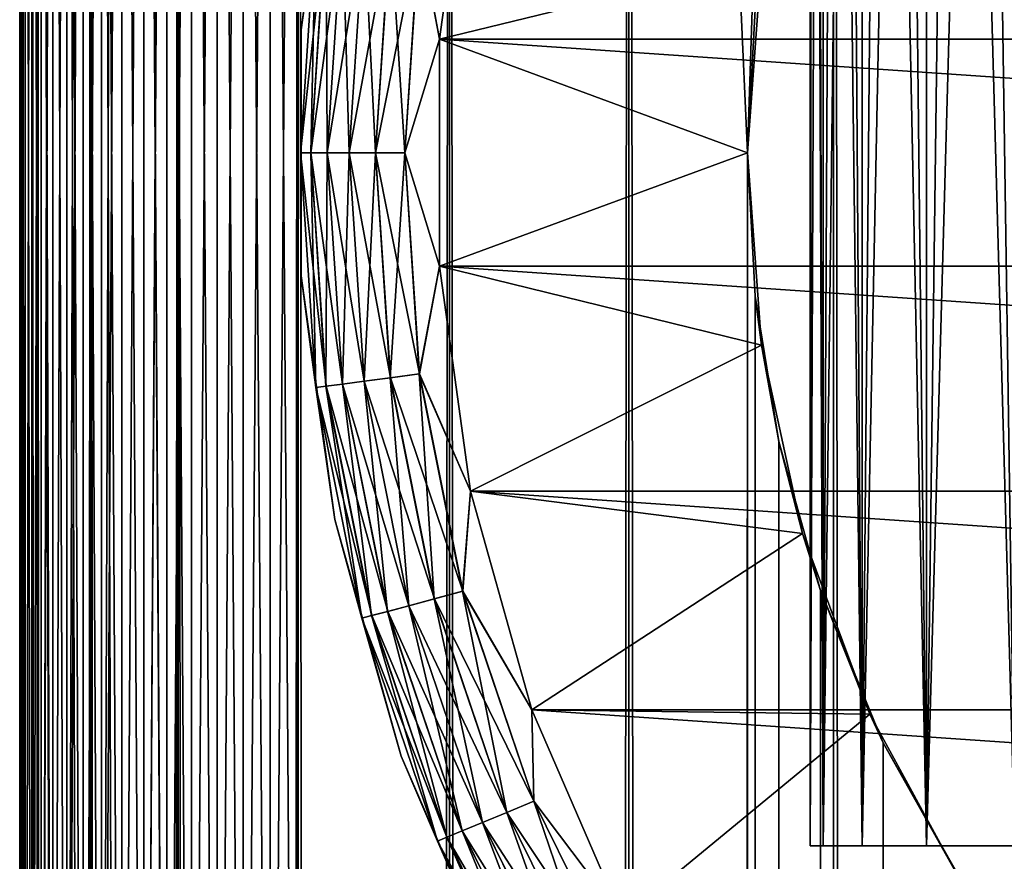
# Model space of a CAD drawing. Extents: x -265 to 265, y 0 to 1307.
# Tile 332 of 436: x -265 to -258, y 1275 to 1281. Entities that reach past the tile are written whole.
import ezdxf

# ---------------------------------------------------------------- set-up
doc = ezdxf.new("R2010")
doc.units = 0
doc.header["$LTSCALE"] = 65.185185
for name, color, linetype in [('13', 7, 'CONTINUOUS'), ('14', 7, 'CONTINUOUS'), ('15', 7, 'CONTINUOUS'), ('19', 7, 'CONTINUOUS'), ('23', 7, 'CONTINUOUS'), ('3', 7, 'CONTINUOUS'), ('32', 7, 'CONTINUOUS'), ('34', 7, 'CONTINUOUS'), ('4', 7, 'CONTINUOUS'), ('69', 7, 'CONTINUOUS'), ('71', 7, 'CONTINUOUS'), ('75', 7, 'CONTINUOUS'), ('78', 7, 'CONTINUOUS'), ('80', 7, 'CONTINUOUS'), ('9', 7, 'CONTINUOUS')]:
    doc.layers.add(name, color=color, linetype=linetype)

msp = doc.modelspace()

# ---------------------------------------------------------------- linework, layer by layer
at = {"layer": '13', "color": 7, "linetype": 'CONTINUOUS'}
for points in [[(-259.6508, 1281.3876, -25), (-261.749, 1282.4415, -25), (-261.972, 1280.8189, -25), (-259.6508, 1281.3876, -25)], [(-259.75, 1280, -25), (-259.6508, 1281.3876, -25), (-261.972, 1280.8189, -25), (-259.75, 1280, -25)], [(-259.75, 1280, -25), (-261.972, 1280.8189, -25), (-261.972, 1279.1811, -25), (-259.75, 1280, -25)], [(-259.6508, 1278.6124, -25), (-259.75, 1280, -25), (-261.972, 1279.1811, -25), (-259.6508, 1278.6124, -25)], [(-259.6508, 1278.6124, -25), (-261.972, 1279.1811, -25), (-261.749, 1277.5585, -25), (-259.6508, 1278.6124, -25)], [(-259.3551, 1277.2531, -25), (-259.6508, 1278.6124, -25), (-261.749, 1277.5585, -25), (-259.3551, 1277.2531, -25)], [(-259.3551, 1277.2531, -25), (-261.749, 1277.5585, -25), (-261.3071, 1275.9814, -25), (-259.3551, 1277.2531, -25)], [(-258.8689, 1275.9497, -25), (-259.3551, 1277.2531, -25), (-261.3071, 1275.9814, -25), (-258.8689, 1275.9497, -25)], [(-258.8689, 1275.9497, -25), (-261.3071, 1275.9814, -25), (-260.6546, 1274.4792, -25), (-258.8689, 1275.9497, -25)], [(-258.2022, 1274.7288, -25), (-258.8689, 1275.9497, -25), (-260.6546, 1274.4792, -25), (-258.2022, 1274.7288, -25)]]:
    msp.add_3dface(points, dxfattribs=at)
at = {"layer": '14', "color": 7, "linetype": 'CONTINUOUS'}
for points in [[(-238.028, 1280.8189, -75), (-261.972, 1280.8189, -75), (-261.749, 1282.4415, -75), (-238.028, 1280.8189, -75)], [(-238.251, 1282.4415, -75), (-238.028, 1280.8189, -75), (-261.749, 1282.4415, -75), (-238.251, 1282.4415, -75)], [(-238.028, 1280.8189, -75), (-238.028, 1279.1811, -75), (-261.972, 1280.8189, -75), (-238.028, 1280.8189, -75)], [(-238.028, 1279.1811, -75), (-261.972, 1279.1811, -75), (-261.972, 1280.8189, -75), (-238.028, 1279.1811, -75)], [(-238.028, 1279.1811, -75), (-238.251, 1277.5585, -75), (-261.972, 1279.1811, -75), (-238.028, 1279.1811, -75)], [(-238.251, 1277.5585, -75), (-261.749, 1277.5585, -75), (-261.972, 1279.1811, -75), (-238.251, 1277.5585, -75)], [(-238.251, 1277.5585, -75), (-238.6929, 1275.9814, -75), (-261.749, 1277.5585, -75), (-238.251, 1277.5585, -75)], [(-238.6929, 1275.9814, -75), (-261.3071, 1275.9814, -75), (-261.749, 1277.5585, -75), (-238.6929, 1275.9814, -75)], [(-238.6929, 1275.9814, -75), (-239.3454, 1274.4792, -75), (-261.3071, 1275.9814, -75), (-238.6929, 1275.9814, -75)], [(-239.3454, 1274.4792, -75), (-260.6546, 1274.4792, -75), (-261.3071, 1275.9814, -75), (-239.3454, 1274.4792, -75)]]:
    msp.add_3dface(points, dxfattribs=at)
at = {"layer": '15', "color": 7, "linetype": 'CONTINUOUS'}
for points in [[(-262.7281, 1282.6449, -74), (-262.9697, 1280.8872, -74), (-262.7281, 1282.6449, -26), (-262.7281, 1282.6449, -74)], [(-262.7281, 1282.6449, -26), (-262.9697, 1280.8872, -74), (-262.9697, 1280.8872, -26), (-262.7281, 1282.6449, -26)], [(-262.9697, 1280.8872, -74), (-262.9697, 1279.1128, -74), (-262.9697, 1280.8872, -26), (-262.9697, 1280.8872, -74)], [(-262.9697, 1280.8872, -26), (-262.9697, 1279.1128, -74), (-262.9697, 1279.1128, -26), (-262.9697, 1280.8872, -26)], [(-262.9697, 1279.1128, -74), (-262.7281, 1277.3551, -74), (-262.9697, 1279.1128, -26), (-262.9697, 1279.1128, -74)], [(-262.9697, 1279.1128, -26), (-262.7281, 1277.3551, -74), (-262.7281, 1277.3551, -26), (-262.9697, 1279.1128, -26)], [(-262.7281, 1277.3551, -74), (-262.2494, 1275.6466, -74), (-262.7281, 1277.3551, -26), (-262.7281, 1277.3551, -74)], [(-262.7281, 1277.3551, -26), (-262.2494, 1275.6466, -74), (-262.2494, 1275.6466, -26), (-262.7281, 1277.3551, -26)], [(-262.2494, 1275.6466, -74), (-261.5425, 1274.0192, -74), (-262.2494, 1275.6466, -26), (-262.2494, 1275.6466, -74)], [(-262.2494, 1275.6466, -26), (-261.5425, 1274.0192, -74), (-261.5425, 1274.0192, -26), (-262.2494, 1275.6466, -26)]]:
    msp.add_3dface(points, dxfattribs=at)
at = {"layer": '19', "color": 7, "linetype": 'CONTINUOUS'}
for points in [[(-262.9697, 1280.8872, -74), (-262.7281, 1282.6449, -74), (-262.8639, 1281.6936, -74.2225), (-262.9697, 1280.8872, -74)], [(-261.749, 1282.4415, -75), (-261.972, 1280.8189, -75), (-262.1169, 1281.5952, -74.9752), (-261.749, 1282.4415, -75)], [(-262.9697, 1280.8872, -74), (-262.8639, 1281.6936, -74.2225), (-262.9749, 1280, -74.2225), (-262.9697, 1280.8872, -74)], [(-262.8639, 1281.6936, -74.2225), (-262.9009, 1280, -74.4341), (-262.9749, 1280, -74.2225), (-262.8639, 1281.6936, -74.2225)], [(-262.7905, 1281.6839, -74.4341), (-262.9009, 1280, -74.4341), (-262.8639, 1281.6936, -74.2225), (-262.7905, 1281.6839, -74.4341)], [(-262.7905, 1281.6839, -74.4341), (-262.7816, 1280, -74.6238), (-262.9009, 1280, -74.4341), (-262.7905, 1281.6839, -74.4341)], [(-262.6722, 1281.6683, -74.6238), (-262.7816, 1280, -74.6238), (-262.7905, 1281.6839, -74.4341), (-262.6722, 1281.6683, -74.6238)], [(-262.6722, 1281.6683, -74.6238), (-262.623, 1280, -74.7823), (-262.7816, 1280, -74.6238), (-262.6722, 1281.6683, -74.6238)], [(-262.515, 1281.6476, -74.7823), (-262.623, 1280, -74.7823), (-262.6722, 1281.6683, -74.6238), (-262.515, 1281.6476, -74.7823)], [(-262.515, 1281.6476, -74.7823), (-262.4331, 1280, -74.9014), (-262.623, 1280, -74.7823), (-262.515, 1281.6476, -74.7823)], [(-262.3267, 1281.6228, -74.9014), (-262.4331, 1280, -74.9014), (-262.515, 1281.6476, -74.7823), (-262.3267, 1281.6228, -74.9014)], [(-262.3267, 1281.6228, -74.9014), (-262.2214, 1280, -74.9752), (-262.4331, 1280, -74.9014), (-262.3267, 1281.6228, -74.9014)], [(-262.1169, 1281.5952, -74.9752), (-262.2214, 1280, -74.9752), (-262.3267, 1281.6228, -74.9014), (-262.1169, 1281.5952, -74.9752)], [(-262.1169, 1281.5952, -74.9752), (-261.972, 1280.8189, -75), (-262.2214, 1280, -74.9752), (-262.1169, 1281.5952, -74.9752)], [(-262.9697, 1279.1128, -74), (-262.9697, 1280.8872, -74), (-262.9749, 1280, -74.2225), (-262.9697, 1279.1128, -74)], [(-261.972, 1280.8189, -75), (-261.972, 1279.1811, -75), (-262.2214, 1280, -74.9752), (-261.972, 1280.8189, -75)], [(-262.9697, 1279.1128, -74), (-262.9749, 1280, -74.2225), (-262.8639, 1278.3064, -74.2225), (-262.9697, 1279.1128, -74)], [(-262.9009, 1280, -74.4341), (-262.7905, 1278.3161, -74.4341), (-262.9749, 1280, -74.2225), (-262.9009, 1280, -74.4341)], [(-262.9749, 1280, -74.2225), (-262.7905, 1278.3161, -74.4341), (-262.8639, 1278.3064, -74.2225), (-262.9749, 1280, -74.2225)], [(-262.7816, 1280, -74.6238), (-262.6722, 1278.3317, -74.6238), (-262.9009, 1280, -74.4341), (-262.7816, 1280, -74.6238)], [(-262.9009, 1280, -74.4341), (-262.6722, 1278.3317, -74.6238), (-262.7905, 1278.3161, -74.4341), (-262.9009, 1280, -74.4341)], [(-262.623, 1280, -74.7823), (-262.515, 1278.3524, -74.7823), (-262.7816, 1280, -74.6238), (-262.623, 1280, -74.7823)], [(-262.7816, 1280, -74.6238), (-262.515, 1278.3524, -74.7823), (-262.6722, 1278.3317, -74.6238), (-262.7816, 1280, -74.6238)], [(-262.4331, 1280, -74.9014), (-262.3267, 1278.3772, -74.9014), (-262.623, 1280, -74.7823), (-262.4331, 1280, -74.9014)], [(-262.623, 1280, -74.7823), (-262.3267, 1278.3772, -74.9014), (-262.515, 1278.3524, -74.7823), (-262.623, 1280, -74.7823)], [(-262.2214, 1280, -74.9752), (-262.1169, 1278.4048, -74.9752), (-262.4331, 1280, -74.9014), (-262.2214, 1280, -74.9752)], [(-262.4331, 1280, -74.9014), (-262.1169, 1278.4048, -74.9752), (-262.3267, 1278.3772, -74.9014), (-262.4331, 1280, -74.9014)], [(-262.2214, 1280, -74.9752), (-261.972, 1279.1811, -75), (-262.1169, 1278.4048, -74.9752), (-262.2214, 1280, -74.9752)], [(-261.972, 1279.1811, -75), (-261.749, 1277.5585, -75), (-262.1169, 1278.4048, -74.9752), (-261.972, 1279.1811, -75)], [(-262.7281, 1277.3551, -74), (-262.9697, 1279.1128, -74), (-262.8639, 1278.3064, -74.2225), (-262.7281, 1277.3551, -74)], [(-262.3267, 1278.3772, -74.9014), (-262.0094, 1276.7821, -74.9014), (-262.515, 1278.3524, -74.7823), (-262.3267, 1278.3772, -74.9014)], [(-262.1169, 1278.4048, -74.9752), (-261.805, 1276.8369, -74.9752), (-262.3267, 1278.3772, -74.9014), (-262.1169, 1278.4048, -74.9752)], [(-262.3267, 1278.3772, -74.9014), (-261.805, 1276.8369, -74.9752), (-262.0094, 1276.7821, -74.9014), (-262.3267, 1278.3772, -74.9014)], [(-262.1169, 1278.4048, -74.9752), (-261.749, 1277.5585, -75), (-261.805, 1276.8369, -74.9752), (-262.1169, 1278.4048, -74.9752)], [(-262.7905, 1278.3161, -74.4341), (-262.4613, 1276.661, -74.4341), (-262.8639, 1278.3064, -74.2225), (-262.7905, 1278.3161, -74.4341)], [(-262.7281, 1277.3551, -74), (-262.8639, 1278.3064, -74.2225), (-262.5328, 1276.6418, -74.2225), (-262.7281, 1277.3551, -74)], [(-262.8639, 1278.3064, -74.2225), (-262.4613, 1276.661, -74.4341), (-262.5328, 1276.6418, -74.2225), (-262.8639, 1278.3064, -74.2225)], [(-262.6722, 1278.3317, -74.6238), (-262.346, 1276.6919, -74.6238), (-262.7905, 1278.3161, -74.4341), (-262.6722, 1278.3317, -74.6238)], [(-262.7905, 1278.3161, -74.4341), (-262.346, 1276.6919, -74.6238), (-262.4613, 1276.661, -74.4341), (-262.7905, 1278.3161, -74.4341)], [(-262.515, 1278.3524, -74.7823), (-262.1928, 1276.7329, -74.7823), (-262.6722, 1278.3317, -74.6238), (-262.515, 1278.3524, -74.7823)], [(-262.6722, 1278.3317, -74.6238), (-262.1928, 1276.7329, -74.7823), (-262.346, 1276.6919, -74.6238), (-262.6722, 1278.3317, -74.6238)], [(-262.515, 1278.3524, -74.7823), (-262.0094, 1276.7821, -74.9014), (-262.1928, 1276.7329, -74.7823), (-262.515, 1278.3524, -74.7823)], [(-261.749, 1277.5585, -75), (-261.3071, 1275.9814, -75), (-261.805, 1276.8369, -74.9752), (-261.749, 1277.5585, -75)], [(-262.2494, 1275.6466, -74), (-262.7281, 1277.3551, -74), (-262.5328, 1276.6418, -74.2225), (-262.2494, 1275.6466, -74)], [(-261.805, 1276.8369, -74.9752), (-261.2911, 1275.3231, -74.9752), (-262.0094, 1276.7821, -74.9014), (-261.805, 1276.8369, -74.9752)], [(-261.805, 1276.8369, -74.9752), (-261.3071, 1275.9814, -75), (-261.2911, 1275.3231, -74.9752), (-261.805, 1276.8369, -74.9752)], [(-262.0094, 1276.7821, -74.9014), (-261.4867, 1275.2421, -74.9014), (-262.1928, 1276.7329, -74.7823), (-262.0094, 1276.7821, -74.9014)], [(-262.0094, 1276.7821, -74.9014), (-261.2911, 1275.3231, -74.9752), (-261.4867, 1275.2421, -74.9014), (-262.0094, 1276.7821, -74.9014)], [(-262.346, 1276.6919, -74.6238), (-261.8086, 1275.1087, -74.6238), (-262.4613, 1276.661, -74.4341), (-262.346, 1276.6919, -74.6238)], [(-262.1928, 1276.7329, -74.7823), (-261.6621, 1275.1694, -74.7823), (-262.346, 1276.6919, -74.6238), (-262.1928, 1276.7329, -74.7823)], [(-262.346, 1276.6919, -74.6238), (-261.6621, 1275.1694, -74.7823), (-261.8086, 1275.1087, -74.6238), (-262.346, 1276.6919, -74.6238)], [(-262.1928, 1276.7329, -74.7823), (-261.4867, 1275.2421, -74.9014), (-261.6621, 1275.1694, -74.7823), (-262.1928, 1276.7329, -74.7823)], [(-262.4613, 1276.661, -74.4341), (-261.9189, 1275.0631, -74.4341), (-262.5328, 1276.6418, -74.2225), (-262.4613, 1276.661, -74.4341)], [(-262.2494, 1275.6466, -74), (-262.5328, 1276.6418, -74.2225), (-261.9873, 1275.0347, -74.2225), (-262.2494, 1275.6466, -74)], [(-262.5328, 1276.6418, -74.2225), (-261.9189, 1275.0631, -74.4341), (-261.9873, 1275.0347, -74.2225), (-262.5328, 1276.6418, -74.2225)], [(-262.4613, 1276.661, -74.4341), (-261.8086, 1275.1087, -74.6238), (-261.9189, 1275.0631, -74.4341), (-262.4613, 1276.661, -74.4341)], [(-261.3071, 1275.9814, -75), (-260.6546, 1274.4792, -75), (-261.2911, 1275.3231, -74.9752), (-261.3071, 1275.9814, -75)], [(-261.5425, 1274.0192, -74), (-262.2494, 1275.6466, -74), (-261.9873, 1275.0347, -74.2225), (-261.5425, 1274.0192, -74)], [(-261.2911, 1275.3231, -74.9752), (-260.5841, 1273.8893, -74.9752), (-261.4867, 1275.2421, -74.9014), (-261.2911, 1275.3231, -74.9752)], [(-261.2911, 1275.3231, -74.9752), (-260.6546, 1274.4792, -75), (-260.5841, 1273.8893, -74.9752), (-261.2911, 1275.3231, -74.9752)], [(-261.4867, 1275.2421, -74.9014), (-260.7674, 1273.7835, -74.9014), (-261.6621, 1275.1694, -74.7823), (-261.4867, 1275.2421, -74.9014)], [(-261.4867, 1275.2421, -74.9014), (-260.5841, 1273.8893, -74.9752), (-260.7674, 1273.7835, -74.9014), (-261.4867, 1275.2421, -74.9014)], [(-261.8086, 1275.1087, -74.6238), (-261.0691, 1273.6092, -74.6238), (-261.9189, 1275.0631, -74.4341), (-261.8086, 1275.1087, -74.6238)], [(-261.6621, 1275.1694, -74.7823), (-260.9318, 1273.6885, -74.7823), (-261.8086, 1275.1087, -74.6238), (-261.6621, 1275.1694, -74.7823)], [(-261.8086, 1275.1087, -74.6238), (-260.9318, 1273.6885, -74.7823), (-261.0691, 1273.6092, -74.6238), (-261.8086, 1275.1087, -74.6238)], [(-261.6621, 1275.1694, -74.7823), (-260.7674, 1273.7835, -74.9014), (-260.9318, 1273.6885, -74.7823), (-261.6621, 1275.1694, -74.7823)], [(-261.9189, 1275.0631, -74.4341), (-261.1725, 1273.5496, -74.4341), (-261.9873, 1275.0347, -74.2225), (-261.9189, 1275.0631, -74.4341)], [(-261.9189, 1275.0631, -74.4341), (-261.0691, 1273.6092, -74.6238), (-261.1725, 1273.5496, -74.4341), (-261.9189, 1275.0631, -74.4341)], [(-261.5425, 1274.0192, -74), (-261.9873, 1275.0347, -74.2225), (-261.2366, 1273.5125, -74.2225), (-261.5425, 1274.0192, -74)], [(-261.9873, 1275.0347, -74.2225), (-261.1725, 1273.5496, -74.4341), (-261.2366, 1273.5125, -74.2225), (-261.9873, 1275.0347, -74.2225)]]:
    msp.add_3dface(points, dxfattribs=at)
at = {"layer": '23', "color": 7, "linetype": 'CONTINUOUS'}
for points in [[(-262.7281, 1282.6449, -26), (-262.9697, 1280.8872, -26), (-262.8642, 1281.6936, -25.7786), (-262.7281, 1282.6449, -26)], [(-261.972, 1280.8189, -25), (-261.749, 1282.4415, -25), (-262.118, 1281.5954, -25.0251), (-261.972, 1280.8189, -25)], [(-262.9697, 1280.8872, -26), (-262.9752, 1280, -25.7786), (-262.8642, 1281.6936, -25.7786), (-262.9697, 1280.8872, -26)], [(-262.9752, 1280, -25.7786), (-262.791, 1281.684, -25.5669), (-262.8642, 1281.6936, -25.7786), (-262.9752, 1280, -25.7786)], [(-262.9014, 1280, -25.5669), (-262.791, 1281.684, -25.5669), (-262.9752, 1280, -25.7786), (-262.9014, 1280, -25.5669)], [(-262.9014, 1280, -25.5669), (-262.6729, 1281.6684, -25.377), (-262.791, 1281.684, -25.5669), (-262.9014, 1280, -25.5669)], [(-262.7823, 1280, -25.377), (-262.6729, 1281.6684, -25.377), (-262.9014, 1280, -25.5669), (-262.7823, 1280, -25.377)], [(-262.7823, 1280, -25.377), (-262.5158, 1281.6477, -25.2184), (-262.6729, 1281.6684, -25.377), (-262.7823, 1280, -25.377)], [(-262.6238, 1280, -25.2184), (-262.5158, 1281.6477, -25.2184), (-262.7823, 1280, -25.377), (-262.6238, 1280, -25.2184)], [(-262.6238, 1280, -25.2184), (-262.3277, 1281.623, -25.0991), (-262.5158, 1281.6477, -25.2184), (-262.6238, 1280, -25.2184)], [(-262.4341, 1280, -25.0991), (-262.3277, 1281.623, -25.0991), (-262.6238, 1280, -25.2184), (-262.4341, 1280, -25.0991)], [(-262.4341, 1280, -25.0991), (-262.118, 1281.5954, -25.0251), (-262.3277, 1281.623, -25.0991), (-262.4341, 1280, -25.0991)], [(-262.2225, 1280, -25.0251), (-262.118, 1281.5954, -25.0251), (-262.4341, 1280, -25.0991), (-262.2225, 1280, -25.0251)], [(-262.2225, 1280, -25.0251), (-261.972, 1280.8189, -25), (-262.118, 1281.5954, -25.0251), (-262.2225, 1280, -25.0251)], [(-262.9697, 1280.8872, -26), (-262.9697, 1279.1128, -26), (-262.9752, 1280, -25.7786), (-262.9697, 1280.8872, -26)], [(-261.972, 1279.1811, -25), (-261.972, 1280.8189, -25), (-262.2225, 1280, -25.0251), (-261.972, 1279.1811, -25)], [(-262.9697, 1279.1128, -26), (-262.8642, 1278.3064, -25.7786), (-262.9752, 1280, -25.7786), (-262.9697, 1279.1128, -26)], [(-262.8642, 1278.3064, -25.7786), (-262.9014, 1280, -25.5669), (-262.9752, 1280, -25.7786), (-262.8642, 1278.3064, -25.7786)], [(-262.791, 1278.316, -25.5669), (-262.7823, 1280, -25.377), (-262.9014, 1280, -25.5669), (-262.791, 1278.316, -25.5669)], [(-262.791, 1278.316, -25.5669), (-262.9014, 1280, -25.5669), (-262.8642, 1278.3064, -25.7786), (-262.791, 1278.316, -25.5669)], [(-262.6729, 1278.3316, -25.377), (-262.7823, 1280, -25.377), (-262.791, 1278.316, -25.5669), (-262.6729, 1278.3316, -25.377)], [(-262.6729, 1278.3316, -25.377), (-262.6238, 1280, -25.2184), (-262.7823, 1280, -25.377), (-262.6729, 1278.3316, -25.377)], [(-262.5158, 1278.3523, -25.2184), (-262.6238, 1280, -25.2184), (-262.6729, 1278.3316, -25.377), (-262.5158, 1278.3523, -25.2184)], [(-262.5158, 1278.3523, -25.2184), (-262.4341, 1280, -25.0991), (-262.6238, 1280, -25.2184), (-262.5158, 1278.3523, -25.2184)], [(-262.3277, 1278.377, -25.0991), (-262.4341, 1280, -25.0991), (-262.5158, 1278.3523, -25.2184), (-262.3277, 1278.377, -25.0991)], [(-262.3277, 1278.377, -25.0991), (-262.2225, 1280, -25.0251), (-262.4341, 1280, -25.0991), (-262.3277, 1278.377, -25.0991)], [(-262.118, 1278.4046, -25.0251), (-262.2225, 1280, -25.0251), (-262.3277, 1278.377, -25.0991), (-262.118, 1278.4046, -25.0251)], [(-262.118, 1278.4046, -25.0251), (-261.972, 1279.1811, -25), (-262.2225, 1280, -25.0251), (-262.118, 1278.4046, -25.0251)], [(-261.749, 1277.5585, -25), (-261.972, 1279.1811, -25), (-262.118, 1278.4046, -25.0251), (-261.749, 1277.5585, -25)], [(-262.9697, 1279.1128, -26), (-262.7281, 1277.3551, -26), (-262.8642, 1278.3064, -25.7786), (-262.9697, 1279.1128, -26)], [(-262.1937, 1276.7327, -25.2184), (-262.3277, 1278.377, -25.0991), (-262.5158, 1278.3523, -25.2184), (-262.1937, 1276.7327, -25.2184)], [(-262.0104, 1276.7818, -25.0991), (-262.118, 1278.4046, -25.0251), (-262.3277, 1278.377, -25.0991), (-262.0104, 1276.7818, -25.0991)], [(-262.0104, 1276.7818, -25.0991), (-262.3277, 1278.377, -25.0991), (-262.1937, 1276.7327, -25.2184), (-262.0104, 1276.7818, -25.0991)], [(-261.806, 1276.8366, -25.0251), (-261.749, 1277.5585, -25), (-262.118, 1278.4046, -25.0251), (-261.806, 1276.8366, -25.0251)], [(-261.806, 1276.8366, -25.0251), (-262.118, 1278.4046, -25.0251), (-262.0104, 1276.7818, -25.0991), (-261.806, 1276.8366, -25.0251)], [(-262.5331, 1276.6418, -25.7786), (-262.791, 1278.316, -25.5669), (-262.8642, 1278.3064, -25.7786), (-262.5331, 1276.6418, -25.7786)], [(-262.7281, 1277.3551, -26), (-262.5331, 1276.6418, -25.7786), (-262.8642, 1278.3064, -25.7786), (-262.7281, 1277.3551, -26)], [(-262.4618, 1276.6609, -25.5669), (-262.6729, 1278.3316, -25.377), (-262.791, 1278.316, -25.5669), (-262.4618, 1276.6609, -25.5669)], [(-262.4618, 1276.6609, -25.5669), (-262.791, 1278.316, -25.5669), (-262.5331, 1276.6418, -25.7786), (-262.4618, 1276.6609, -25.5669)], [(-262.3467, 1276.6917, -25.377), (-262.5158, 1278.3523, -25.2184), (-262.6729, 1278.3316, -25.377), (-262.3467, 1276.6917, -25.377)], [(-262.3467, 1276.6917, -25.377), (-262.6729, 1278.3316, -25.377), (-262.4618, 1276.6609, -25.5669), (-262.3467, 1276.6917, -25.377)], [(-262.1937, 1276.7327, -25.2184), (-262.5158, 1278.3523, -25.2184), (-262.3467, 1276.6917, -25.377), (-262.1937, 1276.7327, -25.2184)], [(-261.3071, 1275.9814, -25), (-261.749, 1277.5585, -25), (-261.806, 1276.8366, -25.0251), (-261.3071, 1275.9814, -25)], [(-262.7281, 1277.3551, -26), (-262.2494, 1275.6466, -26), (-262.5331, 1276.6418, -25.7786), (-262.7281, 1277.3551, -26)], [(-261.4876, 1275.2417, -25.0991), (-261.806, 1276.8366, -25.0251), (-262.0104, 1276.7818, -25.0991), (-261.4876, 1275.2417, -25.0991)], [(-261.2921, 1275.3226, -25.0251), (-261.3071, 1275.9814, -25), (-261.806, 1276.8366, -25.0251), (-261.2921, 1275.3226, -25.0251)], [(-261.2921, 1275.3226, -25.0251), (-261.806, 1276.8366, -25.0251), (-261.4876, 1275.2417, -25.0991), (-261.2921, 1275.3226, -25.0251)], [(-261.6629, 1275.1691, -25.2184), (-262.0104, 1276.7818, -25.0991), (-262.1937, 1276.7327, -25.2184), (-261.6629, 1275.1691, -25.2184)], [(-261.4876, 1275.2417, -25.0991), (-262.0104, 1276.7818, -25.0991), (-261.6629, 1275.1691, -25.2184), (-261.4876, 1275.2417, -25.0991)], [(-261.9193, 1275.0629, -25.5669), (-262.3467, 1276.6917, -25.377), (-262.4618, 1276.6609, -25.5669), (-261.9193, 1275.0629, -25.5669)], [(-261.8093, 1275.1084, -25.377), (-262.1937, 1276.7327, -25.2184), (-262.3467, 1276.6917, -25.377), (-261.8093, 1275.1084, -25.377)], [(-261.8093, 1275.1084, -25.377), (-262.3467, 1276.6917, -25.377), (-261.9193, 1275.0629, -25.5669), (-261.8093, 1275.1084, -25.377)], [(-261.6629, 1275.1691, -25.2184), (-262.1937, 1276.7327, -25.2184), (-261.8093, 1275.1084, -25.377), (-261.6629, 1275.1691, -25.2184)], [(-261.9875, 1275.0346, -25.7786), (-262.4618, 1276.6609, -25.5669), (-262.5331, 1276.6418, -25.7786), (-261.9875, 1275.0346, -25.7786)], [(-262.2494, 1275.6466, -26), (-261.9875, 1275.0346, -25.7786), (-262.5331, 1276.6418, -25.7786), (-262.2494, 1275.6466, -26)], [(-261.9193, 1275.0629, -25.5669), (-262.4618, 1276.6609, -25.5669), (-261.9875, 1275.0346, -25.7786), (-261.9193, 1275.0629, -25.5669)], [(-260.6546, 1274.4792, -25), (-261.3071, 1275.9814, -25), (-261.2921, 1275.3226, -25.0251), (-260.6546, 1274.4792, -25)], [(-262.2494, 1275.6466, -26), (-261.5425, 1274.0192, -26), (-261.9875, 1275.0346, -25.7786), (-262.2494, 1275.6466, -26)], [(-260.7682, 1273.783, -25.0991), (-261.2921, 1275.3226, -25.0251), (-261.4876, 1275.2417, -25.0991), (-260.7682, 1273.783, -25.0991)], [(-260.585, 1273.8887, -25.0251), (-260.6546, 1274.4792, -25), (-261.2921, 1275.3226, -25.0251), (-260.585, 1273.8887, -25.0251)], [(-260.585, 1273.8887, -25.0251), (-261.2921, 1275.3226, -25.0251), (-260.7682, 1273.783, -25.0991), (-260.585, 1273.8887, -25.0251)], [(-260.9326, 1273.6881, -25.2184), (-261.4876, 1275.2417, -25.0991), (-261.6629, 1275.1691, -25.2184), (-260.9326, 1273.6881, -25.2184)], [(-260.7682, 1273.783, -25.0991), (-261.4876, 1275.2417, -25.0991), (-260.9326, 1273.6881, -25.2184), (-260.7682, 1273.783, -25.0991)], [(-261.1729, 1273.5493, -25.5669), (-261.8093, 1275.1084, -25.377), (-261.9193, 1275.0629, -25.5669), (-261.1729, 1273.5493, -25.5669)], [(-261.0698, 1273.6089, -25.377), (-261.6629, 1275.1691, -25.2184), (-261.8093, 1275.1084, -25.377), (-261.0698, 1273.6089, -25.377)], [(-261.0698, 1273.6089, -25.377), (-261.8093, 1275.1084, -25.377), (-261.1729, 1273.5493, -25.5669), (-261.0698, 1273.6089, -25.377)], [(-260.9326, 1273.6881, -25.2184), (-261.6629, 1275.1691, -25.2184), (-261.0698, 1273.6089, -25.377), (-260.9326, 1273.6881, -25.2184)], [(-261.2368, 1273.5124, -25.7786), (-261.9193, 1275.0629, -25.5669), (-261.9875, 1275.0346, -25.7786), (-261.2368, 1273.5124, -25.7786)], [(-261.1729, 1273.5493, -25.5669), (-261.9193, 1275.0629, -25.5669), (-261.2368, 1273.5124, -25.7786), (-261.1729, 1273.5493, -25.5669)], [(-261.5425, 1274.0192, -26), (-261.2368, 1273.5124, -25.7786), (-261.9875, 1275.0346, -25.7786), (-261.5425, 1274.0192, -26)]]:
    msp.add_3dface(points, dxfattribs=at)
at = {"layer": '3', "color": 7, "linetype": 'CONTINUOUS'}
for points in [[(-265, 1), (-264.8717, 1, 1.9579), (-265, 1299), (-265, 1)], [(-265, 1299), (-264.8717, 1, 1.9579), (-264.8717, 1299, 1.9579), (-265, 1299)], [(-264.8717, 1, 1.9579), (-264.4889, 1, 3.8823), (-264.8717, 1299, 1.9579), (-264.8717, 1, 1.9579)], [(-264.8717, 1299, 1.9579), (-264.4889, 1, 3.8823), (-264.4889, 1299, 3.8823), (-264.8717, 1299, 1.9579)], [(-264.4889, 1, 3.8823), (-263.8582, 1, 5.7403), (-264.4889, 1299, 3.8823), (-264.4889, 1, 3.8823)], [(-264.4889, 1299, 3.8823), (-263.8582, 1, 5.7403), (-263.8582, 1299, 5.7403), (-264.4889, 1299, 3.8823)], [(-263.8582, 1, 5.7403), (-262.9904, 1, 7.5), (-263.8582, 1299, 5.7403), (-263.8582, 1, 5.7403)], [(-263.8582, 1299, 5.7403), (-262.9904, 1, 7.5), (-262.9904, 1299, 7.5), (-263.8582, 1299, 5.7403)], [(-262.9904, 1, 7.5), (-261.9003, 1, 9.1314), (-262.9904, 1299, 7.5), (-262.9904, 1, 7.5)], [(-262.9904, 1299, 7.5), (-261.9003, 1, 9.1314), (-261.9003, 1299, 9.1314), (-262.9904, 1299, 7.5)], [(-261.9003, 1, 9.1314), (-260.6066, 1, 10.6066), (-261.9003, 1299, 9.1314), (-261.9003, 1, 9.1314)], [(-261.9003, 1299, 9.1314), (-260.6066, 1, 10.6066), (-260.6066, 1299, 10.6066), (-261.9003, 1299, 9.1314)], [(-260.6066, 1, 10.6066), (-259.1314, 1, 11.9003), (-260.6066, 1299, 10.6066), (-260.6066, 1, 10.6066)], [(-260.6066, 1299, 10.6066), (-259.1314, 1, 11.9003), (-259.1314, 1299, 11.9003), (-260.6066, 1299, 10.6066)], [(-259.1314, 1, 11.9003), (-257.5, 1, 12.9904), (-259.1314, 1299, 11.9003), (-259.1314, 1, 11.9003)], [(-259.1314, 1299, 11.9003), (-257.5, 1, 12.9904), (-257.5, 1299, 12.9904), (-259.1314, 1299, 11.9003)]]:
    msp.add_3dface(points, dxfattribs=at)
at = {"layer": '32', "color": 7, "linetype": 'CONTINUOUS'}
for points in [[(-259.3, 1275), (-259.2053, 1275, 1.3235), (-259.2053, 1275, -1.3235), (-259.3, 1275)], [(-259.2053, 1275, 1.3235), (-258.9233, 1275, 2.6201), (-259.2053, 1275, -1.3235), (-259.2053, 1275, 1.3235)], [(-259.2053, 1275, -1.3235), (-258.9233, 1275, 2.6201), (-258.9233, 1275, -2.6201), (-259.2053, 1275, -1.3235)], [(-258.9233, 1275, 2.6201), (-258.4596, 1275, 3.8634), (-258.9233, 1275, -2.6201), (-258.9233, 1275, 2.6201)], [(-258.9233, 1275, -2.6201), (-258.4596, 1275, 3.8634), (-258.4596, 1275, -3.8634), (-258.9233, 1275, -2.6201)], [(-258.4596, 1275, 3.8634), (-257.8237, 1275, 5.028), (-258.4596, 1275, -3.8634), (-258.4596, 1275, 3.8634)], [(-258.4596, 1275, -3.8634), (-257.8237, 1275, 5.028), (-257.8237, 1275, -5.028), (-258.4596, 1275, -3.8634)]]:
    msp.add_3dface(points, dxfattribs=at)
at = {"layer": '34', "color": 7, "linetype": 'CONTINUOUS'}
for points in [[(-259.2053, 1275, 1.3235), (-259.3, 1275), (-259.2053, 1298, 1.3235), (-259.2053, 1275, 1.3235)], [(-259.3, 1275), (-259.2053, 1275, -1.3235), (-259.3, 1298), (-259.3, 1275)], [(-259.2053, 1298, 1.3235), (-259.3, 1275), (-259.2763, 1298, 0.6635), (-259.2053, 1298, 1.3235)], [(-259.2763, 1298, 0.6635), (-259.3, 1275), (-259.3, 1298), (-259.2763, 1298, 0.6635)], [(-259.3, 1298), (-259.2053, 1275, -1.3235), (-259.2763, 1298, -0.6635), (-259.3, 1298)], [(-259.2763, 1298, -0.6635), (-259.2053, 1275, -1.3235), (-259.2053, 1298, -1.3235), (-259.2763, 1298, -0.6635)], [(-258.9233, 1275, 2.6201), (-259.2053, 1275, 1.3235), (-258.9233, 1298, 2.6201), (-258.9233, 1275, 2.6201)], [(-258.9233, 1298, 2.6201), (-259.2053, 1275, 1.3235), (-259.0875, 1298, 1.9769), (-258.9233, 1298, 2.6201)], [(-259.0875, 1298, 1.9769), (-259.2053, 1275, 1.3235), (-259.2053, 1298, 1.3235), (-259.0875, 1298, 1.9769)], [(-259.2053, 1275, -1.3235), (-258.9233, 1275, -2.6201), (-259.2053, 1298, -1.3235), (-259.2053, 1275, -1.3235)], [(-259.2053, 1298, -1.3235), (-258.9233, 1275, -2.6201), (-259.0875, 1298, -1.9769), (-259.2053, 1298, -1.3235)], [(-259.0875, 1298, -1.9769), (-258.9233, 1275, -2.6201), (-258.9233, 1298, -2.6201), (-259.0875, 1298, -1.9769)], [(-258.4596, 1275, 3.8634), (-258.9233, 1275, 2.6201), (-258.4596, 1298, 3.8634), (-258.4596, 1275, 3.8634)], [(-258.4596, 1298, 3.8634), (-258.9233, 1275, 2.6201), (-258.7136, 1298, 3.25), (-258.4596, 1298, 3.8634)], [(-258.7136, 1298, 3.25), (-258.9233, 1275, 2.6201), (-258.9233, 1298, 2.6201), (-258.7136, 1298, 3.25)], [(-258.9233, 1275, -2.6201), (-258.4596, 1275, -3.8634), (-258.9233, 1298, -2.6201), (-258.9233, 1275, -2.6201)], [(-258.9233, 1298, -2.6201), (-258.4596, 1275, -3.8634), (-258.7136, 1298, -3.25), (-258.9233, 1298, -2.6201)], [(-258.7136, 1298, -3.25), (-258.4596, 1275, -3.8634), (-258.4596, 1298, -3.8634), (-258.7136, 1298, -3.25)], [(-257.8237, 1275, 5.028), (-258.4596, 1275, 3.8634), (-257.8237, 1298, 5.028), (-257.8237, 1275, 5.028)], [(-257.8237, 1298, 5.028), (-258.4596, 1275, 3.8634), (-258.1624, 1298, 4.457), (-257.8237, 1298, 5.028)], [(-258.1624, 1298, 4.457), (-258.4596, 1275, 3.8634), (-258.4596, 1298, 3.8634), (-258.1624, 1298, 4.457)], [(-258.4596, 1275, -3.8634), (-257.8237, 1275, -5.028), (-258.4596, 1298, -3.8634), (-258.4596, 1275, -3.8634)], [(-258.4596, 1298, -3.8634), (-257.8237, 1275, -5.028), (-258.1624, 1298, -4.457), (-258.4596, 1298, -3.8634)], [(-258.1624, 1298, -4.457), (-257.8237, 1275, -5.028), (-257.8237, 1298, -5.028), (-258.1624, 1298, -4.457)]]:
    msp.add_3dface(points, dxfattribs=at)
at = {"layer": '4', "color": 7, "linetype": 'CONTINUOUS'}
for points in [[(-265, 1), (-265, 1299), (-264.8717, 1299, -1.9579), (-265, 1)], [(-264.8717, 1, -1.9579), (-265, 1), (-264.8717, 1299, -1.9579), (-264.8717, 1, -1.9579)], [(-264.4889, 1, -3.8823), (-264.8717, 1, -1.9579), (-264.4889, 1299, -3.8823), (-264.4889, 1, -3.8823)], [(-264.4889, 1299, -3.8823), (-264.8717, 1, -1.9579), (-264.8717, 1299, -1.9579), (-264.4889, 1299, -3.8823)], [(-263.8582, 1, -5.7403), (-264.4889, 1, -3.8823), (-263.8582, 1299, -5.7403), (-263.8582, 1, -5.7403)], [(-263.8582, 1299, -5.7403), (-264.4889, 1, -3.8823), (-264.4889, 1299, -3.8823), (-263.8582, 1299, -5.7403)], [(-262.9904, 1, -7.5), (-263.8582, 1, -5.7403), (-262.9904, 1299, -7.5), (-262.9904, 1, -7.5)], [(-262.9904, 1299, -7.5), (-263.8582, 1, -5.7403), (-263.8582, 1299, -5.7403), (-262.9904, 1299, -7.5)], [(-261.9003, 1, -9.1314), (-262.9904, 1, -7.5), (-261.9003, 1299, -9.1314), (-261.9003, 1, -9.1314)], [(-261.9003, 1299, -9.1314), (-262.9904, 1, -7.5), (-262.9904, 1299, -7.5), (-261.9003, 1299, -9.1314)], [(-260.6066, 1, -10.6066), (-261.9003, 1, -9.1314), (-260.6066, 1299, -10.6066), (-260.6066, 1, -10.6066)], [(-260.6066, 1299, -10.6066), (-261.9003, 1, -9.1314), (-261.9003, 1299, -9.1314), (-260.6066, 1299, -10.6066)], [(-260.6066, 1, -10.6066), (-260.6066, 1299, -10.6066), (-259.75, 1280, -11.399), (-260.6066, 1, -10.6066)], [(-260.6066, 1299, -10.6066), (-259.1314, 1299, -11.9003), (-259.75, 1280, -11.399), (-260.6066, 1299, -10.6066)], [(-259.75, 1280, -11.399), (-259.1314, 1299, -11.9003), (-259.6951, 1281.0332, -11.4457), (-259.75, 1280, -11.399)], [(-260.6066, 1, -10.6066), (-259.75, 1280, -11.399), (-259.75, 20, -11.399), (-260.6066, 1, -10.6066)], [(-259.75, 1280, -11.399), (-259.6951, 1278.9667, -11.4457), (-259.75, 20, -11.399), (-259.75, 1280, -11.399)], [(-259.75, 20, -11.399), (-259.6951, 1278.9667, -11.4457), (-259.6951, 21.0332, -11.4457), (-259.75, 20, -11.399)], [(-259.6951, 1278.9667, -11.4457), (-259.525, 1277.9175, -11.5877), (-259.6951, 21.0332, -11.4457), (-259.6951, 1278.9667, -11.4457)], [(-259.6951, 21.0332, -11.4457), (-259.525, 1277.9175, -11.5877), (-259.525, 22.0825, -11.5877), (-259.6951, 21.0332, -11.4457)], [(-259.525, 1277.9175, -11.5877), (-259.2244, 1276.8419, -11.8284), (-259.525, 22.0825, -11.5877), (-259.525, 1277.9175, -11.5877)], [(-259.525, 22.0825, -11.5877), (-259.2244, 1276.8419, -11.8284), (-259.2244, 23.158, -11.8284), (-259.525, 22.0825, -11.5877)], [(-259.2244, 1276.8419, -11.8284), (-258.7723, 1275.7445, -12.1674), (-259.2244, 23.158, -11.8284), (-259.2244, 1276.8419, -11.8284)], [(-259.2244, 23.158, -11.8284), (-258.7723, 1275.7445, -12.1674), (-258.7723, 24.2554, -12.1674), (-259.2244, 23.158, -11.8284)], [(-258.7723, 1275.7445, -12.1674), (-258.1533, 1274.6533, -12.5906), (-258.7723, 24.2554, -12.1674), (-258.7723, 1275.7445, -12.1674)]]:
    msp.add_3dface(points, dxfattribs=at)
at = {"layer": '69', "color": 7, "linetype": 'CONTINUOUS'}
for points in [[(-265, 1267, 23), (-265, 1293, 23), (-265, 1267, 17), (-265, 1267, 23)], [(-265, 1267, 17), (-265, 1293, 23), (-265, 1293, 17), (-265, 1267, 17)]]:
    msp.add_3dface(points, dxfattribs=at)
at = {"layer": '71', "color": 7, "linetype": 'CONTINUOUS'}
for points in [[(-263, 1293.3, 15), (263, 1293.3, 15), (-263, 1266.7, 15), (-263, 1293.3, 15)], [(-263, 1266.7, 15), (263, 1293.3, 15), (263, 1266.7, 15), (-263, 1266.7, 15)]]:
    msp.add_3dface(points, dxfattribs=at)
at = {"layer": '75', "color": 7, "linetype": 'CONTINUOUS'}
for points in [[(-263, 1266.7, 25), (263, 1266.7, 25), (-263, 1293.3, 25), (-263, 1266.7, 25)], [(-263, 1293.3, 25), (263, 1266.7, 25), (263, 1293.3, 25), (-263, 1293.3, 25)]]:
    msp.add_3dface(points, dxfattribs=at)
at = {"layer": '78', "color": 7, "linetype": 'CONTINUOUS'}
for points in [[(-263.7608, 1293.2774, 24.8496), (-263.5768, 1266.7127, 24.915), (-263.5768, 1293.2873, 24.915), (-263.7608, 1293.2774, 24.8496)], [(-263.5768, 1293.2873, 24.915), (-263.3875, 1266.7057, 24.9621), (-263.3875, 1293.2943, 24.9621), (-263.5768, 1293.2873, 24.915)], [(-263.5768, 1266.7127, 24.915), (-263.3875, 1266.7057, 24.9621), (-263.5768, 1293.2873, 24.915), (-263.5768, 1266.7127, 24.915)], [(-263.3875, 1293.2943, 24.9621), (-263.1946, 1266.7014, 24.9905), (-263.1946, 1293.2986, 24.9905), (-263.3875, 1293.2943, 24.9621)], [(-263.3875, 1266.7057, 24.9621), (-263.1946, 1266.7014, 24.9905), (-263.3875, 1293.2943, 24.9621), (-263.3875, 1266.7057, 24.9621)], [(-263, 1266.7, 25), (-263, 1293.3, 25), (-263.1946, 1293.2986, 24.9905), (-263, 1266.7, 25)], [(-263.1946, 1266.7014, 24.9905), (-263, 1266.7, 25), (-263.1946, 1293.2986, 24.9905), (-263.1946, 1266.7014, 24.9905)], [(-264.4093, 1293.2129, 24.4191), (-264.2635, 1266.7675, 24.5503), (-264.2635, 1293.2326, 24.5503), (-264.4093, 1293.2129, 24.4191)], [(-264.2635, 1293.2326, 24.5503), (-264.1058, 1266.75, 24.6665), (-264.1058, 1293.25, 24.6665), (-264.2635, 1293.2326, 24.5503)], [(-264.2635, 1266.7675, 24.5503), (-264.1058, 1266.75, 24.6665), (-264.2635, 1293.2326, 24.5503), (-264.2635, 1266.7675, 24.5503)], [(-264.1058, 1293.25, 24.6665), (-263.9377, 1266.735, 24.7666), (-263.9377, 1293.265, 24.7666), (-264.1058, 1293.25, 24.6665)], [(-263.9409, 1266.7353, 24.7649), (-263.9377, 1266.735, 24.7666), (-264.1058, 1293.25, 24.6665), (-263.9409, 1266.7353, 24.7649)], [(-264.1058, 1266.75, 24.6665), (-263.9409, 1266.7353, 24.7649), (-264.1058, 1293.25, 24.6665), (-264.1058, 1266.75, 24.6665)], [(-263.9377, 1293.265, 24.7666), (-263.7608, 1266.7226, 24.8496), (-263.7608, 1293.2774, 24.8496), (-263.9377, 1293.265, 24.7666)], [(-263.9377, 1266.735, 24.7666), (-263.7608, 1266.7226, 24.8496), (-263.9377, 1293.265, 24.7666), (-263.9377, 1266.735, 24.7666)], [(-263.7608, 1266.7226, 24.8496), (-263.5768, 1266.7127, 24.915), (-263.7608, 1293.2774, 24.8496), (-263.7608, 1266.7226, 24.8496)], [(-264.7611, 1293.1422, 23.9478), (-264.6594, 1266.8325, 24.1164), (-264.6594, 1293.1675, 24.1164), (-264.7611, 1293.1422, 23.9478)], [(-264.6594, 1293.1675, 24.1164), (-264.5417, 1266.8089, 24.274), (-264.5417, 1293.1911, 24.274), (-264.6594, 1293.1675, 24.1164)], [(-264.578, 1266.8157, 24.2288), (-264.5417, 1266.8089, 24.274), (-264.6594, 1293.1675, 24.1164), (-264.578, 1266.8157, 24.2288)], [(-264.6594, 1266.8325, 24.1164), (-264.578, 1266.8157, 24.2288), (-264.6594, 1293.1675, 24.1164), (-264.6594, 1266.8325, 24.1164)], [(-264.5417, 1293.1911, 24.274), (-264.4093, 1266.7871, 24.4191), (-264.4093, 1293.2129, 24.4191), (-264.5417, 1293.1911, 24.274)], [(-264.5417, 1266.8089, 24.274), (-264.4093, 1266.7871, 24.4191), (-264.5417, 1293.1911, 24.274), (-264.5417, 1266.8089, 24.274)], [(-264.3149, 1266.7739, 24.507), (-264.2635, 1266.7675, 24.5503), (-264.4093, 1293.2129, 24.4191), (-264.3149, 1266.7739, 24.507)], [(-264.4093, 1266.7871, 24.4191), (-264.3149, 1266.7739, 24.507), (-264.4093, 1293.2129, 24.4191), (-264.4093, 1266.7871, 24.4191)], [(-264.9611, 1293.0589, 23.3927), (-264.9128, 1266.9124, 23.5842), (-264.9128, 1293.0876, 23.5842), (-264.9611, 1293.0589, 23.3927)], [(-264.9128, 1293.0876, 23.5842), (-264.8459, 1266.8845, 23.7699), (-264.8459, 1293.1155, 23.7699), (-264.9128, 1293.0876, 23.5842)], [(-264.8982, 1266.9055, 23.63), (-264.8459, 1266.8845, 23.7699), (-264.9128, 1293.0876, 23.5842), (-264.8982, 1266.9055, 23.63)], [(-264.9128, 1266.9124, 23.5842), (-264.8982, 1266.9055, 23.63), (-264.9128, 1293.0876, 23.5842), (-264.9128, 1266.9124, 23.5842)], [(-264.8459, 1293.1155, 23.7699), (-264.7611, 1266.8578, 23.9478), (-264.7611, 1293.1422, 23.9478), (-264.8459, 1293.1155, 23.7699)], [(-264.768, 1266.8598, 23.9349), (-264.7611, 1266.8578, 23.9478), (-264.8459, 1293.1155, 23.7699), (-264.768, 1266.8598, 23.9349)], [(-264.8459, 1266.8845, 23.7699), (-264.768, 1266.8598, 23.9349), (-264.8459, 1293.1155, 23.7699), (-264.8459, 1266.8845, 23.7699)], [(-264.7611, 1266.8578, 23.9478), (-264.6594, 1266.8325, 24.1164), (-264.7611, 1293.1422, 23.9478), (-264.7611, 1266.8578, 23.9478)], [(-265, 1293, 23), (-264.9902, 1266.9704, 23.1973), (-264.9902, 1293.0296, 23.1973), (-265, 1293, 23)], [(-264.9902, 1293.0296, 23.1973), (-264.9611, 1266.9411, 23.3927), (-264.9611, 1293.0589, 23.3927), (-264.9902, 1293.0296, 23.1973)], [(-264.9747, 1266.9525, 23.3169), (-264.9611, 1266.9411, 23.3927), (-264.9902, 1293.0296, 23.1973), (-264.9747, 1266.9525, 23.3169)], [(-264.9902, 1266.9704, 23.1973), (-264.9747, 1266.9525, 23.3169), (-264.9902, 1293.0296, 23.1973), (-264.9902, 1266.9704, 23.1973)], [(-264.9611, 1266.9411, 23.3927), (-264.9128, 1266.9124, 23.5842), (-264.9611, 1293.0589, 23.3927), (-264.9611, 1266.9411, 23.3927)], [(-265, 1293, 23), (-265, 1267, 23), (-264.9902, 1266.9704, 23.1973), (-265, 1293, 23)]]:
    msp.add_3dface(points, dxfattribs=at)
at = {"layer": '80', "color": 7, "linetype": 'CONTINUOUS'}
for points in [[(-263.7608, 1293.2774, 15.1504), (-263.5768, 1293.2873, 15.085), (-263.7608, 1266.7226, 15.1504), (-263.7608, 1293.2774, 15.1504)], [(-263.7608, 1266.7226, 15.1504), (-263.5768, 1293.2873, 15.085), (-263.5768, 1266.7127, 15.085), (-263.7608, 1266.7226, 15.1504)], [(-263.5768, 1293.2873, 15.085), (-263.3875, 1293.2943, 15.0379), (-263.5768, 1266.7127, 15.085), (-263.5768, 1293.2873, 15.085)], [(-263.5768, 1266.7127, 15.085), (-263.3875, 1293.2943, 15.0379), (-263.3875, 1266.7057, 15.0379), (-263.5768, 1266.7127, 15.085)], [(-263.3875, 1293.2943, 15.0379), (-263.1946, 1293.2986, 15.0095), (-263.3875, 1266.7057, 15.0379), (-263.3875, 1293.2943, 15.0379)], [(-263.3875, 1266.7057, 15.0379), (-263.1946, 1293.2986, 15.0095), (-263.1946, 1266.7014, 15.0095), (-263.3875, 1266.7057, 15.0379)], [(-263, 1293.3, 15), (-263, 1266.7, 15), (-263.1946, 1266.7014, 15.0095), (-263, 1293.3, 15)], [(-263.1946, 1293.2986, 15.0095), (-263, 1293.3, 15), (-263.1946, 1266.7014, 15.0095), (-263.1946, 1293.2986, 15.0095)], [(-264.3149, 1293.2261, 15.493), (-264.2635, 1293.2325, 15.4497), (-264.4093, 1266.7871, 15.5809), (-264.3149, 1293.2261, 15.493)], [(-264.4093, 1266.7871, 15.5809), (-264.2635, 1293.2325, 15.4497), (-264.2635, 1266.7674, 15.4497), (-264.4093, 1266.7871, 15.5809)], [(-264.4093, 1293.2129, 15.5809), (-264.3149, 1293.2261, 15.493), (-264.4093, 1266.7871, 15.5809), (-264.4093, 1293.2129, 15.5809)], [(-264.2635, 1293.2325, 15.4497), (-264.1058, 1293.25, 15.3335), (-264.2635, 1266.7674, 15.4497), (-264.2635, 1293.2325, 15.4497)], [(-264.2635, 1266.7674, 15.4497), (-264.1058, 1293.25, 15.3335), (-264.1058, 1266.75, 15.3335), (-264.2635, 1266.7674, 15.4497)], [(-263.9409, 1293.2647, 15.2351), (-263.9377, 1293.265, 15.2334), (-264.1058, 1266.75, 15.3335), (-263.9409, 1293.2647, 15.2351)], [(-264.1058, 1266.75, 15.3335), (-263.9377, 1293.265, 15.2334), (-263.9377, 1266.735, 15.2334), (-264.1058, 1266.75, 15.3335)], [(-264.1058, 1293.25, 15.3335), (-263.9409, 1293.2647, 15.2351), (-264.1058, 1266.75, 15.3335), (-264.1058, 1293.25, 15.3335)], [(-263.9377, 1293.265, 15.2334), (-263.7608, 1293.2774, 15.1504), (-263.9377, 1266.735, 15.2334), (-263.9377, 1293.265, 15.2334)], [(-263.9377, 1266.735, 15.2334), (-263.7608, 1293.2774, 15.1504), (-263.7608, 1266.7226, 15.1504), (-263.9377, 1266.735, 15.2334)], [(-264.7611, 1293.1422, 16.0522), (-264.6594, 1293.1675, 15.8836), (-264.7611, 1266.8578, 16.0522), (-264.7611, 1293.1422, 16.0522)], [(-264.7611, 1266.8578, 16.0522), (-264.6594, 1293.1675, 15.8836), (-264.6594, 1266.8325, 15.8836), (-264.7611, 1266.8578, 16.0522)], [(-264.578, 1293.1843, 15.7712), (-264.5417, 1293.1911, 15.726), (-264.6594, 1266.8325, 15.8836), (-264.578, 1293.1843, 15.7712)], [(-264.6594, 1266.8325, 15.8836), (-264.5417, 1293.1911, 15.726), (-264.5417, 1266.8089, 15.726), (-264.6594, 1266.8325, 15.8836)], [(-264.6594, 1293.1675, 15.8836), (-264.578, 1293.1843, 15.7712), (-264.6594, 1266.8325, 15.8836), (-264.6594, 1293.1675, 15.8836)], [(-264.5417, 1293.1911, 15.726), (-264.4093, 1293.2129, 15.5809), (-264.5417, 1266.8089, 15.726), (-264.5417, 1293.1911, 15.726)], [(-264.5417, 1266.8089, 15.726), (-264.4093, 1293.2129, 15.5809), (-264.4093, 1266.7871, 15.5809), (-264.5417, 1266.8089, 15.726)], [(-264.9611, 1293.0589, 16.6073), (-264.9128, 1293.0876, 16.4158), (-264.9611, 1266.9411, 16.6073), (-264.9611, 1293.0589, 16.6073)], [(-264.9611, 1266.9411, 16.6073), (-264.9128, 1293.0876, 16.4158), (-264.9128, 1266.9124, 16.4158), (-264.9611, 1266.9411, 16.6073)], [(-264.8982, 1293.0945, 16.37), (-264.8459, 1293.1155, 16.2301), (-264.9128, 1266.9124, 16.4158), (-264.8982, 1293.0945, 16.37)], [(-264.9128, 1266.9124, 16.4158), (-264.8459, 1293.1155, 16.2301), (-264.8459, 1266.8845, 16.2301), (-264.9128, 1266.9124, 16.4158)], [(-264.9128, 1293.0876, 16.4158), (-264.8982, 1293.0945, 16.37), (-264.9128, 1266.9124, 16.4158), (-264.9128, 1293.0876, 16.4158)], [(-264.768, 1293.1402, 16.0651), (-264.7611, 1293.1422, 16.0522), (-264.8459, 1266.8845, 16.2301), (-264.768, 1293.1402, 16.0651)], [(-264.8459, 1266.8845, 16.2301), (-264.7611, 1293.1422, 16.0522), (-264.7611, 1266.8578, 16.0522), (-264.8459, 1266.8845, 16.2301)], [(-264.8459, 1293.1155, 16.2301), (-264.768, 1293.1402, 16.0651), (-264.8459, 1266.8845, 16.2301), (-264.8459, 1293.1155, 16.2301)], [(-265, 1267, 17), (-265, 1293, 17), (-264.9902, 1293.0296, 16.8027), (-265, 1267, 17)], [(-265, 1267, 17), (-264.9902, 1293.0296, 16.8027), (-264.9902, 1266.9704, 16.8027), (-265, 1267, 17)], [(-264.9747, 1293.0475, 16.6831), (-264.9611, 1293.0589, 16.6073), (-264.9902, 1266.9704, 16.8027), (-264.9747, 1293.0475, 16.6831)], [(-264.9902, 1266.9704, 16.8027), (-264.9611, 1293.0589, 16.6073), (-264.9611, 1266.9411, 16.6073), (-264.9902, 1266.9704, 16.8027)], [(-264.9902, 1293.0296, 16.8027), (-264.9747, 1293.0475, 16.6831), (-264.9902, 1266.9704, 16.8027), (-264.9902, 1293.0296, 16.8027)]]:
    msp.add_3dface(points, dxfattribs=at)
at = {"layer": '9', "color": 7, "linetype": 'CONTINUOUS'}
for points in [[(-259.75, 1280, -25), (-259.6951, 1281.0332, -11.4457), (-259.6508, 1281.3876, -25), (-259.75, 1280, -25)], [(-259.75, 1280, -11.399), (-259.6951, 1281.0332, -11.4457), (-259.75, 1280, -25), (-259.75, 1280, -11.399)], [(-259.6951, 1278.9667, -11.4457), (-259.75, 1280, -11.399), (-259.6508, 1278.6124, -25), (-259.6951, 1278.9667, -11.4457)], [(-259.6508, 1278.6124, -25), (-259.75, 1280, -11.399), (-259.75, 1280, -25), (-259.6508, 1278.6124, -25)], [(-259.525, 1277.9175, -11.5877), (-259.6951, 1278.9667, -11.4457), (-259.6508, 1278.6124, -25), (-259.525, 1277.9175, -11.5877)], [(-259.3551, 1277.2531, -25), (-259.525, 1277.9175, -11.5877), (-259.6508, 1278.6124, -25), (-259.3551, 1277.2531, -25)], [(-259.2244, 1276.8419, -11.8284), (-259.525, 1277.9175, -11.5877), (-259.3551, 1277.2531, -25), (-259.2244, 1276.8419, -11.8284)], [(-258.8689, 1275.9497, -25), (-259.2244, 1276.8419, -11.8284), (-259.3551, 1277.2531, -25), (-258.8689, 1275.9497, -25)], [(-258.7723, 1275.7445, -12.1674), (-259.2244, 1276.8419, -11.8284), (-258.8689, 1275.9497, -25), (-258.7723, 1275.7445, -12.1674)], [(-258.2022, 1274.7288, -25), (-258.7723, 1275.7445, -12.1674), (-258.8689, 1275.9497, -25), (-258.2022, 1274.7288, -25)], [(-258.1533, 1274.6533, -12.5906), (-258.7723, 1275.7445, -12.1674), (-258.2022, 1274.7288, -25), (-258.1533, 1274.6533, -12.5906)]]:
    msp.add_3dface(points, dxfattribs=at)

doc.saveas('drawing.dxf')
